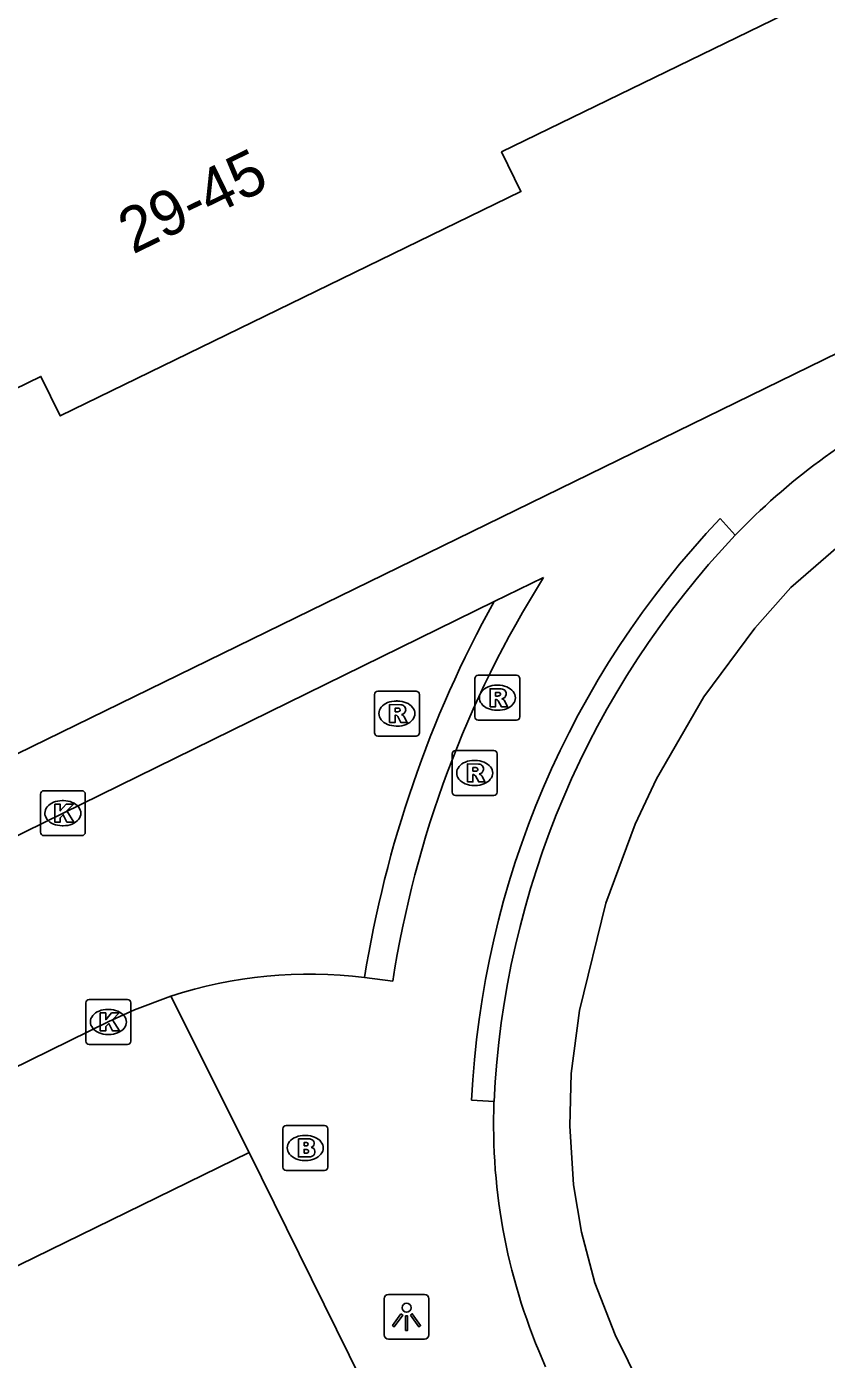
# Model space of a CAD drawing. Extents: x 160457 to 162082, y 388340 to 389736.
# Drawn here: x 161104.83 to 161122.65, y 389085.64 to 389115.31 of the extents above; entities that cross this region are included whole.
import ezdxf

# ---------------------------------------------------------------- set-up
doc = ezdxf.new("R2010")
doc.units = 0
for name, color, linetype in [('IMGEO_Brandkraan', 7, 'Continuous'), ('IMGEO_Groenvoorziening', 7, 'Continuous'), ('IMGEO_Kolk', 7, 'Continuous'), ('IMGEO_Lichtpunt', 7, 'Continuous'), ('IMGEO_Pand', 7, 'Continuous'), ('IMGEO_Pand_nummerreeks', 7, 'Continuous'), ('IMGEO_Rijbaan_lokaal_gesloten', 7, 'Continuous'), ('IMGEO_Rijbaan_lokaal_open', 7, 'Continuous'), ('IMGEO_Rioolput', 7, 'Continuous'), ('IMGEO_Voetpad_open', 7, 'Continuous')]:
    doc.layers.add(name, color=color, linetype=linetype)

msp = doc.modelspace()

# ---------------------------------------------------------------- linework, layer by layer
at = {"layer": 'IMGEO_Brandkraan'}
for p, q in [((161110.537, 389089.921), (161110.537, 389090.773)), ((161110.612, 389090.847), (161111.464, 389090.847)), ((161111.538, 389090.773), (161111.538, 389089.921)), ((161111.025, 389090.627), (161111.05, 389090.627)), ((161111.464, 389089.847), (161110.612, 389089.847)), ((161111.048, 389090.067), (161111.023, 389090.067))]:
    msp.add_line(p, q, dxfattribs=at)
for points in [[(161110.537, 389089.921), (161110.537, 389090.773)], [(161110.612, 389090.847), (161111.464, 389090.847)], [(161111.538, 389090.773), (161111.538, 389089.921)], [(161110.885, 389090.547), (161110.885, 389090.147), (161111.098, 389090.147)], [(161111.116, 389090.547), (161110.885, 389090.547)], [(161111.064, 389090.466), (161111.01, 389090.466), (161111.01, 389090.39)], [(161111.01, 389090.39), (161111.063, 389090.39)], [(161111.072, 389090.314), (161111.01, 389090.314), (161111.01, 389090.233)], [(161111.01, 389090.233), (161111.072, 389090.233)], [(161111.464, 389089.847), (161110.612, 389089.847)]]:
    msp.add_lwpolyline(points, dxfattribs=at)
for centre, radius, start, end in [((161110.614, 389090.771), 0.0765, 91.552, 178.448), ((161110.614, 389090.771), 0.0765, 91.552, 178.448), ((161111.462, 389090.771), 0.0765, 1.552, 88.448), ((161111.462, 389090.771), 0.0765, 1.552, 88.448), ((161111.065, 389090.428), 0.0379, 267.8285, 90.9355), ((161111.12, 389090.402), 0.145, 59.4692, 91.5367), ((161111.145, 389090.449), 0.0922, 285.5137, 58.1501), ((161111.073, 389090.273), 0.0404, 269.8759, 90.5077), ((161111.104, 389090.398), 0.251, 268.6676, 293.5347), ((161111.15, 389090.257), 0.105, 301.3115, 78.989), ((161110.614, 389089.923), 0.0765, 181.552, 268.448), ((161110.614, 389089.923), 0.0765, 181.552, 268.448), ((161111.462, 389089.923), 0.0765, 271.552, 358.448), ((161111.462, 389089.923), 0.0765, 271.552, 358.448)]:
    msp.add_arc(centre, radius, start, end, dxfattribs=at)
for centre, major_axis, ratio, start_param, end_param in [((161111.024, 389090.347), (-0.387, 0.002), 0.722429, 4.712389, 7.853982), ((161111.049, 389090.347), (-0.39, 0.002), 0.717154, 1.570796, 4.712389)]:
    msp.add_ellipse(centre, major_axis=major_axis, ratio=ratio, start_param=start_param, end_param=end_param, dxfattribs=at)
at = {"layer": 'IMGEO_Groenvoorziening'}
msp.add_lwpolyline([(161109.785, 389090.248), (161101.931, 389086.41)], dxfattribs=at)
at = {"layer": 'IMGEO_Kolk'}
for p, q in [((161105.137, 389097.374), (161105.137, 389098.226)), ((161105.212, 389098.3), (161106.064, 389098.3)), ((161106.138, 389098.226), (161106.138, 389097.374)), ((161105.625, 389098.08), (161105.65, 389098.08)), ((161105.648, 389097.52), (161105.623, 389097.52)), ((161106.064, 389097.3), (161105.212, 389097.3)), ((161106.226, 389093.652), (161107.078, 389093.652)), ((161106.151, 389092.726), (161106.151, 389093.578)), ((161106.639, 389093.432), (161106.664, 389093.432)), ((161107.152, 389093.578), (161107.152, 389092.726)), ((161106.662, 389092.872), (161106.637, 389092.872)), ((161107.078, 389092.652), (161106.226, 389092.652))]:
    msp.add_line(p, q, dxfattribs=at)
for points in [[(161105.137, 389097.374), (161105.137, 389098.226)], [(161105.212, 389098.3), (161106.064, 389098.3)], [(161106.138, 389098.226), (161106.138, 389097.374)], [(161105.458, 389098), (161105.581, 389098), (161105.581, 389097.849), (161105.711, 389098), (161105.875, 389098), (161105.729, 389097.849), (161105.882, 389097.6), (161105.73, 389097.6), (161105.645, 389097.764), (161105.581, 389097.697), (161105.581, 389097.6), (161105.458, 389097.6), (161105.458, 389098)], [(161106.064, 389097.3), (161105.212, 389097.3)], [(161106.226, 389093.652), (161107.078, 389093.652)], [(161106.151, 389092.726), (161106.151, 389093.578)], [(161106.472, 389093.352), (161106.595, 389093.352), (161106.595, 389093.201), (161106.725, 389093.352), (161106.889, 389093.352), (161106.743, 389093.201), (161106.896, 389092.952), (161106.744, 389092.952), (161106.659, 389093.116), (161106.595, 389093.049), (161106.595, 389092.952), (161106.472, 389092.952), (161106.472, 389093.352)], [(161107.152, 389093.578), (161107.152, 389092.726)], [(161107.078, 389092.652), (161106.226, 389092.652)]]:
    msp.add_lwpolyline(points, dxfattribs=at)
for centre, start, end in [((161105.214, 389098.224), 91.552, 178.448), ((161105.214, 389098.224), 91.552, 178.448), ((161106.062, 389098.224), 1.552, 88.448), ((161106.062, 389098.224), 1.552, 88.448), ((161105.214, 389097.376), 181.552, 268.448), ((161105.214, 389097.376), 181.552, 268.448), ((161106.062, 389097.376), 271.552, 358.448), ((161106.062, 389097.376), 271.552, 358.448), ((161106.228, 389093.576), 91.552, 178.448), ((161106.228, 389093.576), 91.552, 178.448), ((161107.076, 389093.576), 1.552, 88.448), ((161107.076, 389093.576), 1.552, 88.448), ((161106.228, 389092.728), 181.552, 268.448), ((161106.228, 389092.728), 181.552, 268.448), ((161107.076, 389092.728), 271.552, 358.448), ((161107.076, 389092.728), 271.552, 358.448)]:
    msp.add_arc(centre, 0.0765, start, end, dxfattribs=at)
for centre, major_axis, ratio, start_param, end_param in [((161105.624, 389097.8), (-0.387, 0.002), 0.722429, 4.712389, 7.853982), ((161105.649, 389097.8), (-0.39, 0.002), 0.717154, 1.570796, 4.712389), ((161106.638, 389093.152), (-0.387, 0.002), 0.722429, 4.712389, 7.853982), ((161106.663, 389093.152), (-0.39, 0.002), 0.717154, 1.570796, 4.712389)]:
    msp.add_ellipse(centre, major_axis=major_axis, ratio=ratio, start_param=start_param, end_param=end_param, dxfattribs=at)
at = {"layer": 'IMGEO_Lichtpunt'}
for p, q in [((161112.795, 389086.991), (161112.795, 389086.184)), ((161112.795, 389086.991), (161112.795, 389086.184)), ((161113.697, 389087.086), (161112.889, 389087.086)), ((161113.697, 389087.086), (161112.889, 389087.086)), ((161113.791, 389086.184), (161113.791, 389086.991)), ((161113.791, 389086.184), (161113.791, 389086.991)), ((161112.889, 389086.09), (161113.697, 389086.09)), ((161112.889, 389086.09), (161113.697, 389086.09))]:
    msp.add_line(p, q, dxfattribs=at)
for points in [[(161113.169, 389086.655), (161113.208, 389086.627), (161113.02, 389086.365), (161112.982, 389086.392), (161113.169, 389086.655)], [(161113.271, 389086.607), (161113.318, 389086.607), (161113.318, 389086.285), (161113.271, 389086.285), (161113.271, 389086.607)], [(161113.381, 389086.627), (161113.419, 389086.654), (161113.606, 389086.392), (161113.567, 389086.364), (161113.381, 389086.627)]]:
    msp.add_lwpolyline(points, dxfattribs=at)
msp.add_circle((161113.294, 389086.789), 0.0994, dxfattribs=at)
for centre, start, end in [((161112.889, 389086.991), 90, 180), ((161112.889, 389086.991), 90, 180), ((161113.697, 389086.991), 0, 90), ((161113.697, 389086.991), 0, 90), ((161112.889, 389086.184), 180, 270), ((161112.889, 389086.184), 180, 270), ((161113.697, 389086.184), 270, 0), ((161113.697, 389086.184), 270, 360)]:
    msp.add_arc(centre, 0.0946, start, end, dxfattribs=at)
at = {"layer": 'IMGEO_Pand'}
msp.add_lwpolyline([(161088.94, 389112.182), (161090.746, 389113.062), (161088.886, 389116.88), (161098.32, 389121.475), (161097.173, 389123.829), (161102.974, 389126.655), (161107.469, 389128.844), (161108.607, 389126.509), (161118.04, 389131.104), (161119.9, 389127.285), (161121.706, 389128.165), (161124.796, 389121.838), (161122.987, 389120.957), (161124.854, 389117.122), (161115.411, 389112.523), (161115.84, 389111.641), (161105.578, 389106.644), (161105.148, 389107.526), (161095.696, 389102.923), (161093.836, 389106.741), (161092.021, 389105.857), (161089.831, 389110.353), (161088.94, 389112.182)], dxfattribs=at)
at = {"layer": 'IMGEO_Rijbaan_lokaal_gesloten'}
msp.add_lwpolyline([(161124.263, 389073.392), (161117.939, 389086.186), (161117.491, 389087.344), (161117.188, 389088.472), (161117.013, 389089.525), (161116.93, 389090.837), (161116.963, 389092.002), (161117.146, 389093.407), (161117.732, 389095.793), (161118.385, 389097.555), (161118.859, 389098.565), (161119.917, 389100.391), (161121.052, 389101.921), (161121.854, 389102.823), (161123.635, 389104.372), (161124.79, 389105.107), (161126.053, 389105.783), (161139.768, 389112.577)], dxfattribs=at)
for centre, radius, start, end in [((161131.109, 389093.95), 14.522, 116.5286, 136.2674), ((161134.91, 389090.447), 19.69, 136.5485, 177.2903), ((161128.357, 389090.873), 13.125, 177.7965, 204.2776)]:
    msp.add_arc(centre, radius, start, end, dxfattribs=at)
at = {"layer": 'IMGEO_Rijbaan_lokaal_open'}
for points in [[(161115.243, 389102.513), (161091.002, 389090.613)], [(161100.095, 389089.941), (161106.659, 389093.161), (161107.236, 389093.419), (161108.042, 389093.728)]]:
    msp.add_lwpolyline(points, dxfattribs=at)
for centre, radius, start, end in [((161137.704, 389090.094), 25.666, 151.0612, 170.9184), ((161111.149, 389084.116), 10.101, 83.1165, 107.9156)]:
    msp.add_arc(centre, radius, start, end, dxfattribs=at)
at = {"layer": 'IMGEO_Rioolput'}
for p, q in [((161114.816, 389099.944), (161114.816, 389100.796)), ((161114.891, 389100.87), (161115.743, 389100.87)), ((161115.817, 389100.796), (161115.817, 389099.944)), ((161112.653, 389100.518), (161113.505, 389100.518)), ((161115.304, 389100.65), (161115.329, 389100.65)), ((161112.578, 389099.592), (161112.578, 389100.444)), ((161113.066, 389100.298), (161113.091, 389100.298)), ((161113.579, 389100.444), (161113.579, 389099.592)), ((161115.743, 389099.87), (161114.891, 389099.87)), ((161115.327, 389100.09), (161115.302, 389100.09)), ((161113.089, 389099.738), (161113.064, 389099.738)), ((161113.505, 389099.518), (161112.653, 389099.518)), ((161114.311, 389098.27), (161114.311, 389099.122)), ((161114.386, 389099.196), (161115.238, 389099.196)), ((161115.312, 389099.122), (161115.312, 389098.27)), ((161114.799, 389098.976), (161114.824, 389098.976)), ((161114.822, 389098.416), (161114.797, 389098.416)), ((161115.238, 389098.196), (161114.386, 389098.196))]:
    msp.add_line(p, q, dxfattribs=at)
for points in [[(161114.816, 389099.944), (161114.816, 389100.796)], [(161114.891, 389100.87), (161115.743, 389100.87)], [(161115.817, 389100.796), (161115.817, 389099.944)], [(161112.653, 389100.518), (161113.505, 389100.518)], [(161115.405, 389100.568), (161115.153, 389100.57), (161115.153, 389100.17)], [(161115.331, 389100.489), (161115.277, 389100.489), (161115.277, 389100.408)], [(161112.578, 389099.592), (161112.578, 389100.444)], [(161113.167, 389100.216), (161112.915, 389100.218), (161112.915, 389099.818)], [(161113.579, 389100.444), (161113.579, 389099.592)], [(161115.153, 389100.17), (161115.277, 389100.17), (161115.277, 389100.332), (161115.288, 389100.332)], [(161115.277, 389100.408), (161115.329, 389100.408)], [(161115.335, 389100.303), (161115.406, 389100.17), (161115.546, 389100.17), (161115.481, 389100.296)], [(161112.915, 389099.818), (161113.039, 389099.818), (161113.039, 389099.98), (161113.05, 389099.98)], [(161113.093, 389100.137), (161113.039, 389100.137), (161113.039, 389100.056)], [(161113.039, 389100.056), (161113.091, 389100.056)], [(161113.097, 389099.951), (161113.168, 389099.818), (161113.308, 389099.818), (161113.243, 389099.944)], [(161115.743, 389099.87), (161114.891, 389099.87)], [(161113.505, 389099.518), (161112.653, 389099.518)], [(161114.311, 389098.27), (161114.311, 389099.122)], [(161114.386, 389099.196), (161115.238, 389099.196)], [(161115.312, 389099.122), (161115.312, 389098.27)], [(161114.9, 389098.894), (161114.648, 389098.896), (161114.648, 389098.496)], [(161114.826, 389098.815), (161114.772, 389098.815), (161114.772, 389098.734)], [(161114.772, 389098.734), (161114.824, 389098.734)], [(161114.648, 389098.496), (161114.772, 389098.496), (161114.772, 389098.658), (161114.783, 389098.658)], [(161114.83, 389098.629), (161114.901, 389098.496), (161115.041, 389098.496), (161114.976, 389098.622)], [(161115.238, 389098.196), (161114.386, 389098.196)]]:
    msp.add_lwpolyline(points, dxfattribs=at)
for centre, radius, start, end in [((161114.893, 389100.794), 0.0765, 91.552, 178.448), ((161114.893, 389100.794), 0.0765, 91.552, 178.448), ((161115.741, 389100.794), 0.0765, 1.552, 88.448), ((161115.741, 389100.794), 0.0765, 1.552, 88.448), ((161112.655, 389100.442), 0.0765, 91.552, 178.448), ((161112.655, 389100.442), 0.0765, 91.552, 178.448), ((161113.503, 389100.442), 0.0765, 1.552, 88.448), ((161113.503, 389100.442), 0.0765, 1.552, 88.448), ((161115.337, 389100.393), 0.0964, 77.0061, 93.1865), ((161115.351, 389100.45), 0.0378, 276.6634, 79.6772), ((161115.404, 389100.458), 0.109, 350.3612, 89.416), ((161113.166, 389100.106), 0.109, 350.3612, 89.416), ((161115.287, 389100.279), 0.0533, 26.0293, 88.6989), ((161115.313, 389100.597), 0.19, 274.7715, 282.9687), ((161115.402, 389100.458), 0.112, 277.5842, 350.9817), ((161115.386, 389100.243), 0.108, 29.5134, 73.7905), ((161113.049, 389099.927), 0.0533, 26.0293, 88.6989), ((161113.075, 389100.245), 0.19, 274.7715, 282.9687), ((161113.099, 389100.041), 0.0964, 77.0061, 93.1865), ((161113.113, 389100.098), 0.0378, 276.6634, 79.6772), ((161113.164, 389100.106), 0.112, 277.5842, 350.9817), ((161113.148, 389099.891), 0.108, 29.5134, 73.7905), ((161114.893, 389099.946), 0.0765, 181.552, 268.448), ((161114.893, 389099.946), 0.0765, 181.552, 268.448), ((161115.741, 389099.946), 0.0765, 271.552, 358.448), ((161115.741, 389099.946), 0.0765, 271.552, 358.448), ((161112.655, 389099.594), 0.0765, 181.552, 268.448), ((161112.655, 389099.594), 0.0765, 181.552, 268.448), ((161113.503, 389099.594), 0.0765, 271.552, 358.448), ((161113.503, 389099.594), 0.0765, 271.552, 358.448), ((161114.388, 389099.12), 0.0765, 91.552, 178.448), ((161114.388, 389099.12), 0.0765, 91.552, 178.448), ((161115.236, 389099.12), 0.0765, 1.552, 88.448), ((161115.236, 389099.12), 0.0765, 1.552, 88.448), ((161114.808, 389098.923), 0.19, 274.7715, 282.9687), ((161114.832, 389098.719), 0.0964, 77.0061, 93.1865), ((161114.846, 389098.776), 0.0378, 276.6634, 79.6772), ((161114.899, 389098.784), 0.109, 350.3612, 89.416), ((161114.897, 389098.784), 0.112, 277.5842, 350.9817), ((161114.782, 389098.605), 0.0533, 26.0293, 88.6989), ((161114.881, 389098.569), 0.108, 29.5134, 73.7905), ((161114.388, 389098.272), 0.0765, 181.552, 268.448), ((161114.388, 389098.272), 0.0765, 181.552, 268.448), ((161115.236, 389098.272), 0.0765, 271.552, 358.448), ((161115.236, 389098.272), 0.0765, 271.552, 358.448)]:
    msp.add_arc(centre, radius, start, end, dxfattribs=at)
for centre, major_axis, ratio, start_param, end_param in [((161115.303, 389100.37), (-0.387, 0.002), 0.722429, 4.712389, 7.853982), ((161115.328, 389100.37), (-0.39, 0.002), 0.717154, 1.570796, 4.712389), ((161113.065, 389100.018), (-0.387, 0.002), 0.722429, 4.712389, 7.853982), ((161113.09, 389100.018), (-0.39, 0.002), 0.717154, 1.570796, 4.712389), ((161114.798, 389098.696), (-0.387, 0.002), 0.722429, 4.712389, 7.853982), ((161114.823, 389098.696), (-0.39, 0.002), 0.717154, 1.570796, 4.712389)]:
    msp.add_ellipse(centre, major_axis=major_axis, ratio=ratio, start_param=start_param, end_param=end_param, dxfattribs=at)
at = {"layer": 'IMGEO_Voetpad_open'}
for points in [[(161090.238, 389092.103), (161130.107, 389111.567)], [(161120.616, 389103.989), (161120.277, 389104.358)], [(161116.344, 389103.044), (161115.243, 389102.513)], [(161112.36, 389094.145), (161112.987, 389094.06)], [(161108.042, 389093.728), (161109.785, 389090.248)], [(161114.743, 389091.407), (161115.242, 389091.378)], [(161139.851, 389029.343), (161109.785, 389090.248)]]:
    msp.add_lwpolyline(points, dxfattribs=at)
for centre, radius, start, end in [((161134.907, 389090.449), 20.186, 136.4462, 177.2795), ((161136.489, 389090.398), 23.785, 147.8799, 171.1423)]:
    msp.add_arc(centre, radius, start, end, dxfattribs=at)

# ---------------------------------------------------------------- texts
at = {"layer": 'IMGEO_Pand_nummerreeks'}
msp.add_text('29-45', height=1, rotation=25.9634, dxfattribs=at).set_placement((161107.199, 389110.237))

doc.saveas('drawing.dxf')
